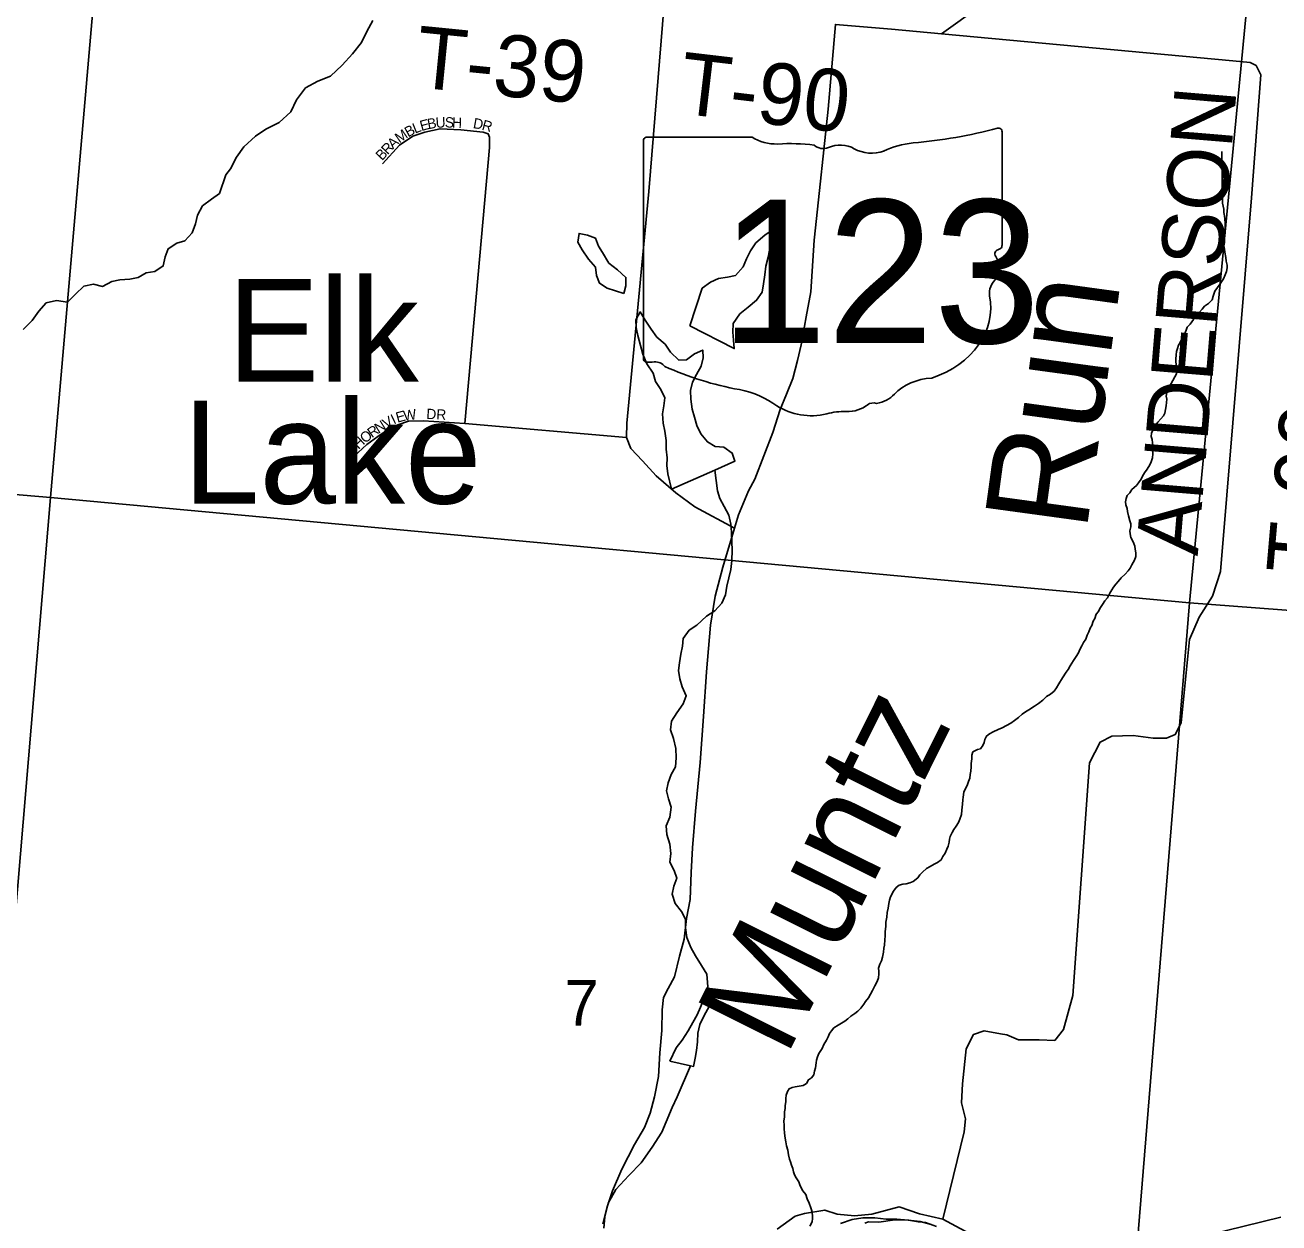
# Model space of a CAD drawing. Extents: x 1310247 to 1664935, y 284496 to 704931.
# Drawn here: x 1505539 to 1511625, y 499915 to 505731 of the extents above; entities that cross this region are included whole.
import ezdxf

# ---------------------------------------------------------------- set-up
doc = ezdxf.new("R2010")
doc.units = 0
for name, color, linetype in [('GM_P_State_Location', 7, 'Continuous'), ('GM_X_Airport_Class_2', 7, 'Continuous'), ('GM_X_City_Street', 7, 'Continuous'), ('GM_X_County', 7, 'Continuous'), ('GM_X_County_Road', 7, 'Continuous'), ('GM_X_County_Road_Text', 7, 'Continuous'), ('GM_X_County_Subdivision_Text', 7, 'Continuous'), ('GM_X_Interstate_Shield', 7, 'Continuous'), ('GM_X_Minor_Lake_Text', 7, 'Continuous'), ('GM_X_Minor_River', 7, 'Continuous'), ('GM_X_Minor_River_Text', 7, 'Continuous'), ('GM_X_State_Location', 7, 'Continuous'), ('GM_X_Township_Subdivision', 7, 'Continuous'), ('GM_X_Unincorporated_Location', 7, 'Continuous'), ('GM_X_US_Location', 7, 'Continuous')]:
    doc.layers.add(name, color=color, linetype=linetype)

msp = doc.modelspace()

# ---------------------------------------------------------------- linework, layer by layer
at = {"layer": 'GM_X_Airport_Class_2'}
for p, q in [((1510280.8, 504660.2), (1510280.8, 505212.9)), ((1508540.6, 505168.6), (1508540.6, 504111.9)), ((1509067.4, 505186.8), (1508557.8, 505186.8)), ((1510280.7, 504660.3), (1510280.8, 504660.2))]:
    msp.add_line(p, q, dxfattribs=at)
for centre, major_axis, start_param, end_param in [((1509660.9, 506627.3), (1845.5, 0), 4.814394, 5.042369), ((1510261.5, 505215.2), (19.4, 0), 6.141152, 7.989035), ((1508560.6, 505170.8), (20.2, 0), 1.712693, 3.28349), ((1509188.8, 505309.4), (195.5, 0), 4.042523, 4.731795), ((1509253.6, 504593.6), (702, 0), 1.404758, 1.657858), ((1509413, 505176.3), (56.4, 0), 3.836095, 5.185415), ((1509495.8, 505054.2), (117.3, 0), 0.950623, 2.079405), ((1509896.3, 504864), (371.3, 0), 1.699011, 2.107814), ((1509647.2, 505221.7), (141.1, 0), 4.081561, 5.145723), ((1510260.2, 504658.1), (20.7, 0), 5.05454, 6.418171), ((1510276.4, 504619.6), (30, 0), 1.883978, 3.671073), ((1510085.6, 504549.8), (180, 0), 5.934695, 6.695948), ((1510350.2, 504428.9), (130.9, 0), 2.387724, 3.262537), ((1509764.3, 504358.6), (461.6, 0), 5.101752, 6.440018), ((1508560.7, 504109.6), (20.3, 0), 3.00124, 4.508301), ((1508563.8, 504217.7), (155.2, 0), 4.665946, 4.897461), ((1508595.6, 504051), (56, 0), 0.519207, 1.627899), ((1509302.2, 505000.3), (1332.7, 0), 4.195997, 4.488961), ((1509959, 503815.3), (252.8, 0), 1.647645, 2.488434), ((1508904.9, 503637.2), (417, 0), 0.823519, 1.323587), ((1509638.7, 504009.5), (149.1, 0), 4.937069, 5.64225), ((1509355.8, 504045.7), (264.6, 0), 4.026481, 4.996735), ((1509528.1, 503966.6), (141, 0), 4.691044, 5.507374), ((1509655.6, 503864.3), (39.7, 0), 1.147584, 2.315152), ((1509508.7, 503680.4), (217.4, 0), 1.495662, 1.94098)]:
    msp.add_ellipse(centre, major_axis=major_axis, ratio=0.8, start_param=start_param, end_param=end_param, dxfattribs=at)
at = {"layer": 'GM_X_City_Street'}
msp.add_lwpolyline([(1509937.1, 499907.1), (1509883, 499922.3), (1509824.7, 499927.6), (1509770.5, 499932.7), (1509718.1, 499933.8), (1509663.9, 499939), (1509605.5, 499940.2), (1509553, 499931.2), (1509496.2, 499912.3)], dxfattribs=at)
at = {"layer": 'GM_X_County'}
for points in [[(1500914.6, 509372.6), (1506128.6, 508801.3), (1505662.2, 503437.3), (1500316.1, 503893.5)], [(1506128.6, 508801.3), (1511701, 508230.1), (1511191.1, 502926), (1505662.2, 503437.3)]]:
    msp.add_lwpolyline(points, close=True, dxfattribs=at)
for points in [[(1516270.9, 502539.8), (1511191.1, 502926), (1511701, 508230.1)], [(1500316.1, 503893.5), (1505662.2, 503437.3), (1505248.3, 498534.2)], [(1505248.3, 498534.2), (1505662.2, 503437.3), (1511191.1, 502926), (1510919.1, 499587.6)], [(1510919.1, 499587.6), (1511191.1, 502926), (1516270.9, 502539.8)], [(1509962.8, 499898.1), (1509909.1, 499917.1), (1509875.2, 499919.6), (1509827.4, 499928.5), (1509761.4, 499929.6), (1509683.2, 499919), (1509633.3, 499919.8), (1509615.2, 499914.2)]]:
    msp.add_lwpolyline(points, dxfattribs=at)
at = {"layer": 'GM_X_County_Road_Text'}
for points in [[(1509189.9, 499884.2), (1509277.3, 499947.1), (1509321.7, 499960.4), (1509420.3, 499976.9), (1509480.3, 499957.9), (1509564.5, 499948.6), (1509649, 499957.3), (1509782.2, 499993.4), (1509880, 499959.8), (1509994.1, 499933.9), (1510165.4, 499841)], [(1511008.2, 499789.8), (1511634.4, 499942.2)]]:
    msp.add_lwpolyline(points, dxfattribs=at)
at = {"layer": 'GM_X_County_Subdivision_Text'}
for points in [[(1508982.1, 503288.1), (1508789.5, 503391.3), (1508698.2, 503458.8), (1508602.9, 503542.2), (1508535.4, 503615.7), (1508479.9, 503675.2), (1508458, 503728.8), (1508459, 503797.3), (1508567.2, 504922.8), (1508641, 505832.6), (1505754.6, 506106.7), (1505755.1, 506134.6)], [(1510273.8, 500833.1), (1510304.7, 500827.5), (1510360.6, 500804.5), (1510460.9, 500804.5), (1510536.5, 500801.2), (1510579.1, 500853.3), (1510625.3, 501018.3), (1510705.9, 502148.8), (1510756.8, 502249.7), (1510814.4, 502277.6), (1510917.9, 502281), (1511015, 502267.8), (1511079.1, 502267.8), (1511121.8, 502285.9), (1511149.8, 502343.4), (1511191.4, 502746.8), (1511237.3, 502856.4), (1511303.2, 502957.7), (1511341.2, 503077.4), (1511491.9, 504891.9), (1511537.3, 505488.5), (1511513.9, 505534.9), (1511486.1, 505549.3), (1511402, 505556.3), (1509987.8, 505688.9)], [(1509994.1, 499933.9), (1510097.2, 500357.4), (1510104.2, 500419.5), (1510083.4, 500498), (1510088.8, 500590.2), (1510107.4, 500760.1), (1510141.9, 500829.2), (1510194.6, 500847.3), (1510273.8, 500833.1)]]:
    msp.add_lwpolyline(points, dxfattribs=at)
at = {"layer": 'GM_X_Interstate_Shield'}
msp.add_lwpolyline([(1508343.6, 499909.9), (1508364.1, 499993.4), (1508390.4, 500070.8), (1508435.6, 500175.7), (1508497.2, 500296.1), (1508545.7, 500378.9), (1508573.8, 500448.2), (1508594.2, 500527.8), (1508613.1, 500625.4), (1508620.5, 500741.4), (1508629.6, 500849.3), (1508630.5, 500949.5), (1508638.3, 501009.3), (1508659.6, 501052.8), (1508691.3, 501110), (1508716.1, 501209.8), (1508737.9, 501293.2), (1508749.8, 501392.4), (1508766.4, 501484.5), (1508772.3, 501616.6), (1508777.8, 501736.6), (1508793, 501914.5), (1508815.9, 502150.3), (1508832.5, 502374.2), (1508846.8, 502590.2), (1508865.9, 502817.7), (1508888.8, 502958.6), (1508926.5, 503098.6), (1508982.1, 503288.1), (1509001.4, 503353.1), (1509049.6, 503468.8), (1509081.3, 503526.3), (1509125, 503639.5), (1509168.7, 503752.6), (1509204.4, 503863.8), (1509234.2, 503939.2), (1509265.9, 504014.6), (1509287.8, 504102), (1509305.6, 504177.4), (1509329.5, 504314.4), (1509353.4, 504435.7), (1509368.6, 504686.2), (1509394.4, 504926.8), (1509436.3, 505322.4), (1509472.4, 505734.1), (1509744.1, 505711.4), (1509987.8, 505688.9), (1510175.1, 505823)], dxfattribs=at)
at = {"layer": 'GM_X_Minor_River'}
for points in [[(1508341.2, 504627.1), (1508321.5, 504657.8), (1508308.1, 504696.1), (1508268.2, 504710.7), (1508228.2, 504719.4), (1508221.5, 504677.4), (1508242.9, 504639), (1508274.3, 504594.4), (1508307.7, 504555.7), (1508313.1, 504515.5), (1508326.5, 504477.2), (1508364.2, 504452.6), (1508446, 504427.2)], [(1508766.3, 504269.7), (1508981.2, 504160), (1508977.8, 504200.2), (1508974.5, 504240.3), (1508975.2, 504282.4), (1509008.1, 504328), (1509048.7, 504361.5), (1509089.4, 504394.9), (1509116.2, 504434.6), (1509122.9, 504474.6), (1509129.6, 504518.6), (1509134.3, 504560.6), (1509145.1, 504604.5), (1509171.5, 504740.4)], [(1509171.5, 504740.4), (1509128.8, 504711), (1509086.1, 504673.6), (1509059.3, 504634), (1509040.6, 504596.2), (1509023.9, 504556.3), (1508987.1, 504514.8), (1508948.9, 504507.4), (1508904.6, 504500.1), (1508866.2, 504482.7), (1508825.6, 504453.2), (1508766.3, 504269.7)], [(1508446, 504427.2), (1508454.6, 504465.2), (1508455.3, 504505.3), (1508413.8, 504542), (1508372.2, 504574.8), (1508341.2, 504627.1)], [(1508887.1, 503569.9), (1508984, 503612.7), (1508970.6, 503653), (1508931, 503681.7), (1508888.9, 503684.3), (1508851.2, 503707), (1508819.7, 503745.6), (1508800.3, 503786), (1508789, 503826.3), (1508777.6, 503866.6), (1508770.4, 503914.8), (1508769.1, 503956.9), (1508777.8, 503996.9), (1508798.5, 504034.6), (1508821.2, 504074.4), (1508829.9, 504114.3), (1508828.6, 504152.5), (1508788.1, 504135), (1508749.5, 504105.6), (1508711.4, 504104.2), (1508671.9, 504142.9), (1508646.5, 504181.4), (1508604.9, 504216.2), (1508577.5, 504254.7), (1508548.1, 504297.3), (1508524.7, 504337.7), (1508504, 504300), (1508505.4, 504261.9), (1508512.8, 504223.6), (1508526, 504175.3), (1508537.3, 504133), (1508556.6, 504086.6), (1508587.9, 504040), (1508599.3, 503999.7), (1508624.7, 503961.2), (1508644.1, 503920.8), (1508639.5, 503882.8), (1508632.8, 503842.8), (1508636, 503798.6), (1508643.4, 503758.4), (1508650.7, 503714.2), (1508650, 503672.1), (1508655.3, 503629.9), (1508654.6, 503591.8), (1508658, 503551.7), (1508676.8, 503477.2)], [(1508676.8, 503477.2), (1508887.1, 503569.9)], [(1508854.5, 501042.4), (1508833.8, 501002.6), (1508817.1, 500962.8), (1508800.4, 500925), (1508779.7, 500887.2), (1508757, 500847.5), (1508728.1, 500801.8), (1508699.4, 500764.2), (1508668.2, 500700.5)], [(1508769.2, 500678), (1508784.1, 500674.6), (1508790.8, 500714.6), (1508797.5, 500752.6), (1508802.2, 500794.6), (1508804.9, 500836.7), (1508813.6, 500878.7), (1508836.5, 500924.4), (1508857.2, 500962.2), (1508863.9, 501002.2), (1508854.5, 501042.4)], [(1508668.2, 500700.5), (1508769.2, 500678)]]:
    msp.add_lwpolyline(points, dxfattribs=at)
at = {"layer": 'GM_X_Minor_River_Text'}
for points in [[(1507226.8, 505752.4), (1507197.3, 505699), (1507171.9, 505645.5), (1507128.4, 505590.3), (1507078.8, 505535.4), (1507021.3, 505482.6), (1506960.4, 505458.1), (1506899.4, 505425.4), (1506855.8, 505368.3), (1506828.2, 505308.8), (1506772.8, 505258.1), (1506707.7, 505225.5), (1506656.6, 505190.7), (1506601.1, 505139.9), (1506565.8, 505088.6), (1506536.3, 505033.2), (1506513.5, 505003.6)], [(1511364.3, 504752.5), (1511364.7, 504770.5), (1511363.1, 504788.6), (1511361.5, 504804.7), (1511357.9, 504820.9), (1511358.3, 504836.9), (1511354.7, 504851), (1511351, 504865.2), (1511347.5, 505116.5)], [(1505530.1, 504253.2), (1505573, 504296.6), (1505605.8, 504342.2), (1505640.6, 504381.7), (1505691, 504393), (1505745, 504386.1), (1505783.8, 504423.6), (1505824.5, 504463), (1505870.8, 504472.3), (1505914.8, 504461.6), (1505959.3, 504484.9), (1505999.6, 504494.3), (1506047.8, 504497.5), (1506088.1, 504504.9), (1506126.6, 504528.4), (1506168.8, 504533.7), (1506209.4, 504561.1), (1506218.1, 504605.1), (1506232.8, 504645), (1506275.4, 504672.3), (1506313.7, 504683.8), (1506350.5, 504721.3), (1506365.3, 504765.1), (1506376, 504807.1), (1506400.8, 504852.8), (1506443.5, 504886.2), (1506482.1, 504913.6), (1506513.5, 505003.6)], [(1510892.5, 503080.6), (1510902.8, 503094.4), (1510911.3, 503110.3), (1510923.9, 503132), (1510930.4, 503149.9), (1510930.8, 503168), (1510927.2, 503186.1), (1510925.6, 503200.2), (1510919.9, 503214.4), (1510914.2, 503228.5), (1510906.6, 503242.8), (1510903, 503260.9), (1510901.4, 503275), (1510905.9, 503295), (1510906.2, 503309), (1510900.6, 503323.2), (1510895.1, 503347.4), (1510889.7, 503369.6), (1510888, 503383.7), (1510882.4, 503401.9), (1510880.8, 503415.9), (1510883.2, 503431.9), (1510887.6, 503445.9), (1510902, 503459.6), (1510910.4, 503475.4), (1510933, 503494.9), (1510943.4, 503508.7), (1510955.9, 503526.5), (1510962.2, 503540.4), (1510972.7, 503556.2), (1510985.2, 503573.9), (1510997.8, 503595.7), (1511004.1, 503609.6), (1511010.7, 503629.5), (1511013.2, 503649.5), (1511013.6, 503665.5), (1511012.1, 503687.6), (1511010.5, 503701.7), (1511008.9, 503717.8), (1511005.3, 503733.9), (1511005.7, 503750), (1511014.1, 503767.8), (1511022.6, 503783.7), (1511037.1, 503803.4), (1511051.6, 503819.1), (1511064, 503832.8), (1511070.4, 503846.7), (1511074.8, 503864.7), (1511077.3, 503882.7), (1511079.7, 503898.7), (1511080.1, 503914.7), (1511078.4, 503928.8), (1511080.9, 503946.8), (1511087.3, 503962.7), (1511093.7, 503976.6), (1511102.1, 503990.4), (1511110.5, 504004.3), (1511119, 504022.1), (1511127.4, 504038), (1511129.9, 504058), (1511128.3, 504076.1), (1511124.8, 504094.2), (1511125.1, 504108.2), (1511125.7, 504130.3), (1511128.1, 504146.3), (1511132.5, 504160.2), (1511136.9, 504176.2), (1511145.3, 504190), (1511151.6, 504203.9), (1511160, 504217.7), (1511168.4, 504233.6), (1511174.9, 504249.5), (1511179.2, 504263.4), (1511193.7, 504279.1), (1511210.3, 504300.8), (1511218.7, 504316.6), (1511239.3, 504336.2), (1511251.8, 504352), (1511264.2, 504365.7), (1511282.6, 504379.3), (1511301.1, 504396.9), (1511305.6, 504414.9), (1511314.2, 504438.7), (1511326.7, 504456.5), (1511339.2, 504474.2), (1511355.9, 504497.9), (1511364.4, 504517.8), (1511370.8, 504533.7), (1511373.3, 504551.6), (1511373.6, 504565.7), (1511368.1, 504583.9), (1511366.5, 504602), (1511363.1, 504628.1), (1511361.5, 504642.2), (1511357.9, 504658.4), (1511360.3, 504674.3), (1511360.7, 504690.4), (1511361, 504704.4), (1511363.5, 504720.4), (1511363.9, 504738.5), (1511364.3, 504752.5)], [(1508854.5, 501042.4), (1508847.8, 501122.7), (1508822.5, 501165.2), (1508793.2, 501211.8), (1508769.8, 501252.3), (1508750.5, 501300.7), (1508745.3, 501346.9), (1508744, 501389), (1508724.6, 501427.4), (1508695.1, 501466), (1508679.8, 501510.3), (1508688.5, 501550.3), (1508703.2, 501588.2), (1508689.8, 501626.5), (1508668.4, 501666.9), (1508673.1, 501708.9), (1508667.9, 501753.1), (1508654.6, 501801.5), (1508651.3, 501843.6), (1508668.1, 501885.5), (1508674.9, 501933.5), (1508661.5, 501973.8), (1508652.1, 502012), (1508660.8, 502052), (1508675.6, 502091.8), (1508696.2, 502129.6), (1508699, 502173.7), (1508697.7, 502217.8), (1508686.5, 502266.1), (1508671.2, 502308.4), (1508675.9, 502350.5), (1508702.7, 502392.1), (1508733.5, 502435.8), (1508748.2, 502473.6), (1508728.9, 502518), (1508717.5, 502556.3), (1508710.1, 502596.5), (1508714.8, 502634.5), (1508721.5, 502676.5), (1508730.2, 502714.5), (1508732.8, 502752.5), (1508761.6, 502792.2), (1508800.1, 502817.6), (1508847, 502861), (1508887.5, 502886.4), (1508920.3, 502924), (1508939, 502963.8), (1508945.7, 503005.8), (1508954.4, 503047.7), (1508965.1, 503087.7), (1508969.9, 503131.7), (1508970.7, 503181.8), (1508969.4, 503221.9), (1508968.2, 503268.1), (1508964.8, 503308.2), (1508955.5, 503350.5), (1508932.1, 503392.9), (1508910.7, 503431.4), (1508899.3, 503469.7), (1508887.1, 503569.9)], [(1509739.9, 501497.4), (1509754.6, 501525.1), (1509767.1, 501542.9), (1509781.5, 501554.5), (1509799.7, 501560.1), (1509815.8, 501561.8), (1509834, 501565.3), (1509850.3, 501573), (1509872.8, 501590.5), (1509881.2, 501604.3), (1509895.6, 501618), (1509914.1, 501635.6), (1509932.4, 501645.2), (1509950.8, 501656.8), (1509967.1, 501664.4), (1509985.5, 501678), (1509993.9, 501693.9), (1510004.3, 501709.7), (1510012.9, 501729.5), (1510019.2, 501743.4), (1510023.8, 501763.4), (1510026.1, 501777.4), (1510028.5, 501791.3), (1510039, 501811.2), (1510047.4, 501825), (1510057.9, 501840.8), (1510070.3, 501858.6), (1510076.8, 501874.5), (1510083.4, 501898.4), (1510085.9, 501918.4), (1510088.7, 501948.4), (1510091.2, 501968.4), (1510091.5, 501982.4), (1510096.2, 502006.4), (1510102.5, 502020.3), (1510111, 502038.1), (1510117.5, 502058), (1510124, 502073.9), (1510126.4, 502091.9), (1510128.8, 502107.9), (1510131.4, 502129.9), (1510131.8, 502146), (1510134.4, 502168), (1510134.8, 502186), (1510139.2, 502202), (1510161.6, 502213.5), (1510175.8, 502217.1), (1510188.2, 502232.9), (1510194.6, 502246.8), (1510197, 502262.8), (1510205.4, 502278.6), (1510219.8, 502290.3), (1510238.1, 502299.9), (1510262.5, 502311.3), (1510280.8, 502318.9), (1510303.1, 502330.4), (1510323.5, 502342), (1510341.9, 502353.6), (1510360.4, 502369.2), (1510378.8, 502384.8), (1510395.2, 502396.4), (1510411.5, 502406.1), (1510438.1, 502423.5), (1510458.5, 502437), (1510479, 502452.6), (1510497.5, 502470.2), (1510515.9, 502481.8), (1510534.3, 502497.4), (1510544.8, 502513.2), (1510557.3, 502533), (1510574.1, 502560.6), (1510592.9, 502588.3), (1510601.2, 502602.1), (1510611.7, 502619.9), (1510628.4, 502645.6), (1510641, 502665.4), (1510651.5, 502683.2), (1510657.9, 502699.1), (1510668.4, 502716.9), (1510676.8, 502732.7), (1510687.3, 502748.5), (1510693.8, 502768.4), (1510702.2, 502784.3), (1510708.7, 502802.2), (1510717.1, 502816), (1510723.6, 502835.9), (1510732, 502849.8), (1510738.5, 502869.7), (1510748.9, 502883.5), (1510755.3, 502897.3), (1510767.8, 502917.1), (1510780.3, 502934.9), (1510792.8, 502950.6), (1510803.4, 502972.4), (1510813.8, 502988.2), (1510822.2, 503002.1), (1510832.6, 503015.8), (1510845, 503029.6), (1510859.5, 503047.3), (1510878, 503064.9), (1510892.5, 503080.6)], [(1509348.3, 499899.8), (1509358.8, 499919.6), (1509361.2, 499935.6), (1509361.6, 499951.6), (1509358.2, 499973.8), (1509352.5, 499988), (1509345, 500010.2), (1509335.6, 500032.5), (1509328, 500052.8), (1509314.4, 500071.1), (1509301, 500095.5), (1509295.4, 500113.7), (1509281.8, 500134.1), (1509274.2, 500148.4), (1509268.5, 500162.5), (1509264.9, 500178.7), (1509259.3, 500194.8), (1509253.6, 500211), (1509250, 500225.2), (1509244.5, 500245.4), (1509241, 500267.5), (1509235.5, 500289.7), (1509232, 500307.9), (1509226.6, 500336.1), (1509225.1, 500354.2), (1509223.5, 500370.3), (1509224, 500390.3), (1509222.4, 500408.4), (1509225, 500430.4), (1509225.6, 500454.5), (1509228, 500470.5), (1509228.3, 500484.5), (1509230.8, 500502.5), (1509231.2, 500518.5), (1509233.6, 500534.5), (1509240.1, 500552.4), (1509248.5, 500566.3), (1509262.7, 500572), (1509276.8, 500575.6), (1509297, 500579.1), (1509315.2, 500582.7), (1509331.5, 500592.4), (1509342, 500610.2), (1509356.3, 500619.8), (1509366.7, 500633.6), (1509371.2, 500651.6), (1509375.6, 500667.5), (1509378.2, 500691.5), (1509380.5, 500705.5), (1509385, 500721.5), (1509391.4, 500737.4), (1509408, 500761), (1509416.6, 500780.9), (1509429.2, 500802.7), (1509437.6, 500818.5), (1509444, 500834.4), (1509452.4, 500848.3), (1509464.8, 500862), (1509485.2, 500875.5), (1509501.6, 500885.2), (1509517.9, 500894.8), (1509532.2, 500906.5), (1509546.6, 500918.2), (1509567, 500931.8), (1509581.4, 500943.5), (1509595.8, 500957.1), (1509610.3, 500976.9), (1509618.7, 500990.7), (1509633.2, 501008.4), (1509641.7, 501026.3), (1509652.2, 501044.1), (1509662.8, 501065.9), (1509675.4, 501087.6), (1509681.8, 501105.5), (1509682.3, 501123.6), (1509682.6, 501137.6), (1509681, 501151.7), (1509687.5, 501171.6), (1509695.9, 501187.5), (1509700.4, 501205.4), (1509705, 501229.4), (1509707.5, 501249.4), (1509709.9, 501263.4), (1509712.6, 501289.4), (1509713.1, 501309.4), (1509713.6, 501329.5), (1509716.2, 501353.5), (1509716.7, 501375.5), (1509721.4, 501399.5), (1509723.9, 501421.5), (1509728.5, 501443.5), (1509731, 501465.5), (1509735.5, 501481.4), (1509739.9, 501497.4)], [(1508348, 499888.9), (1508353.4, 499944.9), (1508369.2, 500010.7), (1508407.1, 500077.9), (1508469, 500144.5), (1508528.8, 500207.1), (1508583, 500282), (1508629, 500355), (1508650.4, 500406.5), (1508680.3, 500476), (1508703.7, 500527.5), (1508769.2, 500678)]]:
    msp.add_lwpolyline(points, dxfattribs=at)
at = {"layer": 'GM_X_State_Location'}
for points in [[(1507274.3, 505057.7), (1507356.8, 505146.9), (1507421.5, 505191.4), (1507479.5, 505211.5), (1507553, 505227.1), (1507653.3, 505222.6), (1507762.6, 505211.5), (1507787.1, 505202.6), (1507793.8, 505187), (1507793.8, 505135.7), (1507747, 504609.6), (1507673.6, 503796)], [(1507133.9, 503635.3), (1507198.4, 503694.4), (1507250.6, 503732.8), (1507306.9, 503769.9), (1507348.1, 503790.5), (1507400.3, 503807), (1507473.1, 503809.7), (1507673.6, 503796), (1508458, 503728.8)]]:
    msp.add_lwpolyline(points, dxfattribs=at)

# ---------------------------------------------------------------- texts
at = {"layer": 'GM_P_State_Location'}
for s, rotation, p in [('E', 15.51387, (1507462.8, 505215.7)), ('B', 10.08113, (1507495.5, 505224.8)), ('U', 3.08285, (1507532.9, 505231.6)), ('S', 358.60681, (1507575.8, 505233.9)), ('H', 357.92339, (1507610.8, 505233.1)), ('D', 349.6932, (1507710.7, 505231.1)), ('R', 344.96849, (1507752.9, 505223.4)), ('M', 34.70552, (1507355.9, 505155.6)), ('B', 28.67248, (1507398.1, 505184.9)), ('L', 21.48679, (1507431.4, 505203.2)), ('R', 46.37373, (1507298.6, 505098.5)), ('A', 43.33076, (1507325.4, 505126.7)), ('B', 46.39131, (1507271.3, 505069.8)), ('W', 8.19905, (1507378.5, 503808.7)), ('DR', 356.97755, (1507485.5, 503818.7)), ('N', 31.94977, (1507254.3, 503746.7)), ('V', 29.78283, (1507291.2, 503769.7)), ('I', 25.5874, (1507328.5, 503791.2)), ('E', 15.14967, (1507346.1, 503799.8)), ('O', 38.35606, (1507188.6, 503697.5)), ('R', 35.16508, (1507222.5, 503724.3)), ('T', 42.46849, (1507130.9, 503644.6)), ('H', 42.46757, (1507156.9, 503668.4))]:
    msp.add_text(s, height=50, rotation=rotation, dxfattribs=at).set_placement(p)
at = {"layer": 'GM_X_Airport_Class_2'}
msp.add_text('123', height=696.1, dxfattribs=at).set_placement((1508913.8, 504186.5))
at = {"layer": 'GM_X_County_Road'}
for s, rotation, p in [('Elk', 359.99876, (1506521.4, 503998.6)), ('Lake', 359.99881, (1506304.8, 503407.3))]:
    msp.add_text(s, height=499.98, rotation=rotation, dxfattribs=at).set_placement(p)
at = {"layer": 'GM_X_Minor_Lake_Text'}
for s, height, rotation, p in [('Run', 499.98, 82.21441, (1510690, 503264.7)), ('Muntz', 499.99, 63.54059, (1509232.2, 500713.3))]:
    msp.add_text(s, height=height, rotation=rotation, dxfattribs=at).set_placement(p)
at = {"layer": 'GM_X_Township_Subdivision'}
for s, rotation, p in [('T-39', 354.32369, (1507424.7, 505429.6)), ('T-90', 353.27047, (1508704.3, 505303)), ('ANDERSON', 85.22598, (1511230.5, 503150.3)), ('T-90', 85.03037, (1511862.5, 503055.8))]:
    msp.add_text(s, height=300, rotation=rotation, dxfattribs=at).set_placement(p)
at = {"layer": 'GM_X_Unincorporated_Location'}
for s in ['s', 'r']:
    msp.add_text(s, height=1, dxfattribs=at).set_placement((1509391.2, 504570))
msp.add_text('123', height=1, rotation=0.00001, dxfattribs=at).set_placement((1509038.2, 504497.3))
at = {"layer": 'GM_X_US_Location'}
msp.add_text('7', height=221, rotation=0.00001, dxfattribs=at).set_placement((1508158.2, 500873.3))

doc.saveas('drawing.dxf')
